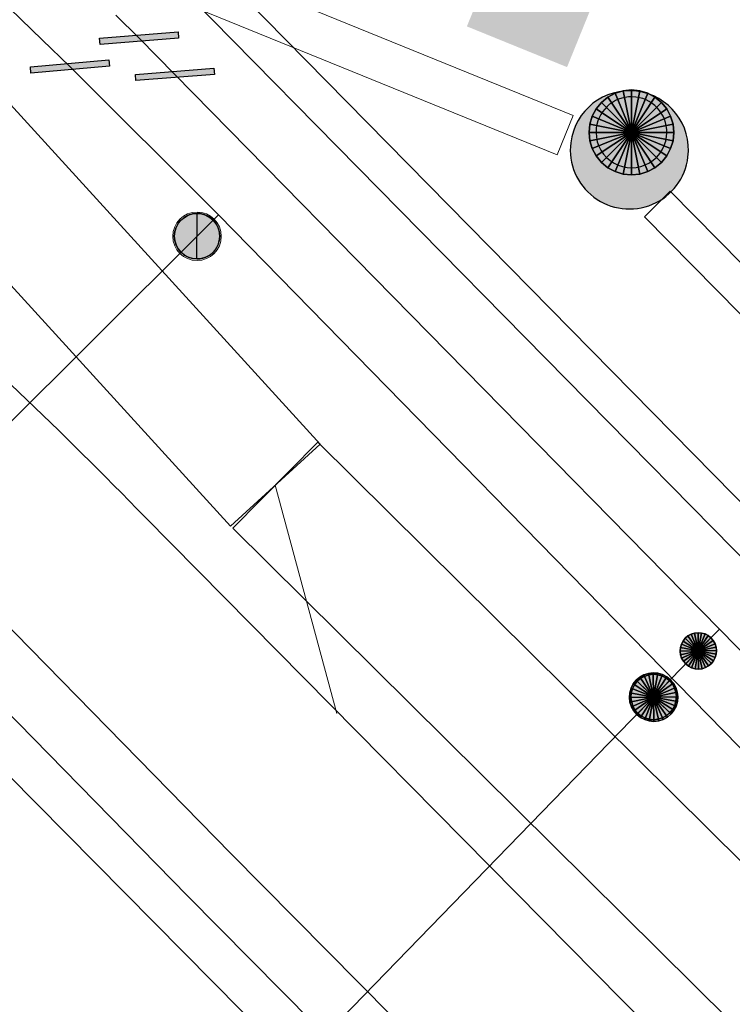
# Model space of a CAD drawing. Header units: metres. Extents: x 2695560 to 2696939, y 1260491 to 1262050.
# Tile 388 of 656: x 2695861.88 to 2695867.76, y 1261109.3 to 1261117.42. Entities that reach past the tile are written whole.
import ezdxf

# ---------------------------------------------------------------- set-up
doc = ezdxf.new("R2010")
doc.units = ezdxf.units.M
doc.linetypes.add('AUSGEZOGEN', pattern=[0])
for name, color, linetype in [('XR$1$AV_Linien (BB)', 7, 'AUSGEZOGEN'), ('XR$1$AW_LK_Schachtdeckel', 24, 'AUSGEZOGEN'), ('XR$1$GA_LK_Absperrarmatur', 32, 'AUSGEZOGEN'), ('XR$1$GA_LK_Rohrleitungsteil', 32, 'AUSGEZOGEN'), ('XR$1$Liegenschaftsgrenzen', 7, 'AUSGEZOGEN'), ('XR$1$PFAW', 255, 'AUSGEZOGEN'), ('XR$1$PFGA', 255, 'AUSGEZOGEN'), ('XR$1$PFWA', 255, 'AUSGEZOGEN'), ('XR$1$WA_LK_Absperrarmatur', 171, 'AUSGEZOGEN'), ('XR$1$WA_LK_Rohrleitungsteil', 171, 'AUSGEZOGEN')]:
    doc.layers.add(name, color=color, linetype=linetype)
for name, color, linetype, lineweight in [('XR$2$ABW-LinieFlaeche-R-genau', 4, 'AUSGEZOGEN', 18), ('XR$2$ABW-Punkt', 6, 'AUSGEZOGEN', 18), ('XR$2$ELE-LinieFlaeche-genau', 1, 'AUSGEZOGEN', 18), ('XR$2$GAS-Linie-genau', 12, 'AUSGEZOGEN', 18), ('XR$2$GAS-LinieFlaeche-genau', 12, 'AUSGEZOGEN', 18), ('XR$2$GAS-Punkt', 12, 'AUSGEZOGEN', 18), ('XR$2$KOM-Linie-U-genau', 91, 'AUSGEZOGEN', 18), ('XR$2$KOM-LinieFlaeche-U-genau', 91, 'AUSGEZOGEN', 18), ('XR$2$WAS-Linie-genau', 5, 'AUSGEZOGEN', 18), ('XR$2$WAS-Punkt', 5, 'AUSGEZOGEN', 18)]:
    doc.layers.add(name, color=color, linetype=linetype, lineweight=lineweight)

# ---------------------------------------------------------------- blocks, each defined once
blk = doc.blocks.new('COMPLEXOBJECT_640')
at = {"layer": 'XR$1$AV_Linien (BB)', "color": 7, "linetype": 'AUSGEZOGEN', "transparency": 33554687}
blk.add_line((5861.945, 11113.508), (5974.447, 10999.729), dxfattribs=at)
blk.add_arc((5830.2176, 11082.51), 44.3565, 44.33375, 48.10754, dxfattribs=at)
blk = doc.blocks.new('COMPLEXOBJECT_1357')
at = {"layer": 'XR$1$Liegenschaftsgrenzen', "color": 7, "linetype": 'AUSGEZOGEN', "transparency": 33554687}
blk.add_lwpolyline([(5866.13, 11106.01), (5857.43, 11114.8), (5856.66, 11115.58), (5854.797, 11117.151)], dxfattribs=at)
blk = doc.blocks.new('BAW2085')
at = {"layer": 'XR$1$PFAW', "transparency": 33554687}
h = blk.add_hatch(color=7, dxfattribs=at)
h.paths.add_polyline_path([(0.1501, 0.5007), (0.0995, 0.4982), (0.0494, 0.4905), (0.0004, 0.4778), (-0.0471, 0.4602), (-0.0926, 0.4379), (-0.1356, 0.4111), (-0.1756, 0.3801), (-0.2123, 0.3452), (-0.2453, 0.3068), (-0.2743, 0.2652), (-0.2989, 0.2209), (-0.3188, 0.1744), (-0.334, 0.1261), (-0.3442, 0.0765), (-0.3493, 0.0261), (-0.3493, -0.0246), (-0.3442, -0.075), (-0.334, -0.1246), (-0.3188, -0.1729), (-0.2989, -0.2195), (-0.2743, -0.2637), (-0.2453, -0.3053), (-0.2123, -0.3437), (-0.1756, -0.3786), (-0.1356, -0.4096), (-0.0926, -0.4364), (-0.0471, -0.4587), (0.0004, -0.4763), (0.0494, -0.489), (0.0995, -0.4967), (0.1501, -0.4993), (0.2006, -0.4967), (0.2507, -0.489), (0.2997, -0.4763), (0.3472, -0.4587), (0.3927, -0.4364), (0.4357, -0.4096), (0.4757, -0.3786), (0.5124, -0.3437), (0.5454, -0.3053), (0.5744, -0.2637), (0.599, -0.2195), (0.6189, -0.1729), (0.6341, -0.1246), (0.6443, -0.075), (0.6494, -0.0246), (0.6494, 0.0261), (0.6443, 0.0765), (0.6341, 0.1261), (0.6189, 0.1744), (0.599, 0.2209), (0.5744, 0.2652), (0.5454, 0.3068), (0.5124, 0.3452), (0.4757, 0.3801), (0.4357, 0.4111), (0.3927, 0.4379), (0.3472, 0.4602), (0.2997, 0.4778), (0.2507, 0.4905), (0.2006, 0.4982)])
h.paths.add_polyline_path([(0.0304, -0.2985), (0, -0.3), (-0.0304, -0.2985), (-0.0604, -0.2939), (-0.0898, -0.2862), (-0.1183, -0.2757), (-0.1456, -0.2623), (-0.1714, -0.2462), (-0.1954, -0.2276), (-0.2174, -0.2067), (-0.2372, -0.1836), (-0.2546, -0.1587), (-0.2693, -0.1321), (-0.2813, -0.1042), (-0.2904, -0.0752), (-0.2965, -0.0454), (-0.2996, -0.0152), (-0.2996, 0.0152), (-0.2965, 0.0454), (-0.2904, 0.0752), (-0.2813, 0.1042), (-0.2693, 0.1321), (-0.2546, 0.1587), (-0.2372, 0.1836), (-0.2174, 0.2067), (-0.1954, 0.2276), (-0.1714, 0.2462), (-0.1456, 0.2623), (-0.1183, 0.2757), (-0.0898, 0.2862), (-0.0604, 0.2939), (-0.0304, 0.2985), (0, 0.3), (0.0304, 0.2985), (0.0604, 0.2939), (0.0898, 0.2862), (0.1183, 0.2757), (0.1456, 0.2623), (0.1714, 0.2462), (0.1954, 0.2276), (0.2174, 0.2067), (0.2372, 0.1836), (0.2546, 0.1587), (0.2693, 0.1321), (0.2813, 0.1042), (0.2904, 0.0752), (0.2965, 0.0454), (0.2996, 0.0152), (0.2996, -0.0152), (0.2965, -0.0454), (0.2904, -0.0752), (0.2813, -0.1042), (0.2693, -0.1321), (0.2546, -0.1587), (0.2372, -0.1836), (0.2174, -0.2067), (0.1954, -0.2276), (0.1714, -0.2462), (0.1456, -0.2623), (0.1183, -0.2757), (0.0898, -0.2862), (0.0604, -0.2939)], flags=16)
blk.add_hatch(color=7, dxfattribs=at).paths.add_polyline_path([(0, 0.3), (-0.0304, 0.2985), (-0.0604, 0.2939), (-0.0898, 0.2862), (-0.1183, 0.2757), (-0.1456, 0.2623), (-0.1714, 0.2462), (-0.1954, 0.2276), (-0.2174, 0.2067), (-0.2372, 0.1836), (-0.2546, 0.1587), (-0.2693, 0.1321), (-0.2813, 0.1042), (-0.2904, 0.0752), (-0.2965, 0.0454), (-0.2996, 0.0152), (-0.2996, -0.0152), (-0.2965, -0.0454), (-0.2904, -0.0752), (-0.2813, -0.1042), (-0.2693, -0.1321), (-0.2546, -0.1587), (-0.2372, -0.1836), (-0.2174, -0.2067), (-0.1954, -0.2276), (-0.1714, -0.2462), (-0.1456, -0.2623), (-0.1183, -0.2757), (-0.0898, -0.2862), (-0.0604, -0.2939), (-0.0304, -0.2985), (0, -0.3), (0.0304, -0.2985), (0.0604, -0.2939), (0.0898, -0.2862), (0.1183, -0.2757), (0.1456, -0.2623), (0.1714, -0.2462), (0.1954, -0.2276), (0.2174, -0.2067), (0.2372, -0.1836), (0.2546, -0.1587), (0.2693, -0.1321), (0.2813, -0.1042), (0.2904, -0.0752), (0.2965, -0.0454), (0.2996, -0.0152), (0.2996, 0.0152), (0.2965, 0.0454), (0.2904, 0.0752), (0.2813, 0.1042), (0.2693, 0.1321), (0.2546, 0.1587), (0.2372, 0.1836), (0.2174, 0.2067), (0.1954, 0.2276), (0.1714, 0.2462), (0.1456, 0.2623), (0.1183, 0.2757), (0.0898, 0.2862), (0.0604, 0.2939), (0.0304, 0.2985)])
at = {"transparency": 33554687}
for centre, radius, start, end in [((0.1501, 0.0007), 0.5, 90, 270), ((0.1501, 0.0007), 0.5, 270, 90), ((0, 0), 0.3, 90, 270), ((0, 0), 0.3, 270, 90)]:
    blk.add_arc(centre, radius, start, end, dxfattribs=at)
blk = doc.blocks.new('BWA2013')
at = {"true_color": 0x000000, "transparency": 33554687}
blk.add_hatch(color=18, dxfattribs=at).paths.add_polyline_path([(-0.291, -0.409), (0.352, 0.357), (0.291, 0.409), (-0.352, -0.357)])
at = {"transparency": 33554687}
blk.add_lwpolyline([(-0.291, -0.409), (-0.352, -0.357), (0.291, 0.409), (0.352, 0.357), (-0.291, -0.409)], close=True, dxfattribs=at)
blk = doc.blocks.new('BWA2012')
at = {"layer": 'XR$1$PFWA', "transparency": 33554687}
blk.add_hatch(color=7, dxfattribs=at).paths.add_polyline_path([(0.5, 0), (0.49, 0.101), (0.459, 0.197), (0.41, 0.286), (0.344, 0.362), (0.264, 0.424), (0.174, 0.469), (0.076, 0.494), (-0.025, 0.499), (-0.125, 0.484), (-0.22, 0.449), (-0.306, 0.395), (-0.379, 0.326), (-0.437, 0.243), (-0.477, 0.15), (-0.497, 0.051), (-0.497, -0.051), (-0.477, -0.15), (-0.437, -0.243), (-0.379, -0.326), (-0.306, -0.395), (-0.22, -0.449), (-0.125, -0.484), (-0.025, -0.499), (0.076, -0.494), (0.174, -0.469), (0.264, -0.424), (0.344, -0.362), (0.41, -0.286), (0.459, -0.197), (0.49, -0.101)])
at = {"transparency": 33554687}
blk.add_line((0.354, 0.354), (-0.354, -0.354), dxfattribs=at)
for start, end in [(45, 225), (225, 45)]:
    blk.add_arc((0, 0), 0.5, start, end, dxfattribs=at)
at = {"layer": 'XR$1$PFWA', "transparency": 33554687}
blk.add_circle((0, 0), 0.5, dxfattribs=at)
blk = doc.blocks.new('BGA2013')
at = {"transparency": 33554687}
blk.add_hatch(color=36, dxfattribs=at).paths.add_polyline_path([(-0.291, -0.409), (0.352, 0.357), (0.291, 0.409), (-0.352, -0.357)])
at = {"color": 32, "transparency": 33554687}
blk.add_lwpolyline([(-0.291, -0.409), (-0.352, -0.357), (0.291, 0.409), (0.352, 0.357), (-0.291, -0.409)], close=True, dxfattribs=at)
blk = doc.blocks.new('BGA965')
at = {"layer": 'XR$1$PFGA', "transparency": 33554687}
blk.add_hatch(color=7, dxfattribs=at).paths.add_polyline_path([(0.5, 0), (0.49, 0.101), (0.459, 0.197), (0.41, 0.286), (0.344, 0.362), (0.264, 0.424), (0.174, 0.469), (0.076, 0.494), (-0.025, 0.499), (-0.125, 0.484), (-0.22, 0.449), (-0.306, 0.395), (-0.379, 0.326), (-0.437, 0.243), (-0.477, 0.15), (-0.497, 0.051), (-0.497, -0.051), (-0.477, -0.15), (-0.437, -0.243), (-0.379, -0.326), (-0.306, -0.395), (-0.22, -0.449), (-0.125, -0.484), (-0.025, -0.499), (0.076, -0.494), (0.174, -0.469), (0.264, -0.424), (0.344, -0.362), (0.41, -0.286), (0.459, -0.197), (0.49, -0.101)])
at = {"color": 32, "transparency": 33554687}
blk.add_line((0, 0.5), (0, -0.5), dxfattribs=at)
for start, end in [(90, 270), (270, 90)]:
    blk.add_arc((0, 0), 0.5, start, end, dxfattribs=at)
at = {"layer": 'XR$1$PFGA', "transparency": 33554687}
blk.add_circle((0, 0), 0.5, dxfattribs=at)
blk = doc.blocks.new('GAS-ABSPERRORGAN')
at = {"layer": 'XR$2$GAS-Punkt', "linetype": 'AUSGEZOGEN', "lineweight": 25, "transparency": 33554687}
blk.add_line((0, 200, 2500), (0, -200, 2500), dxfattribs=at)
for points in [[(-111.1, 166.3, 2500), (0, 0, 2500), (-141.4, 141.4, 2500)], [(-111.1, 166.3), (0, 0), (-141.4, 141.4)], [(-111.1, 166.3, 2500), (-111.1, 166.3), (-141.4, 141.4), (-141.4, 141.4, 2500)], [(-76.5, 184.8, 2500), (0, 0, 2500), (-111.1, 166.3, 2500)], [(-76.5, 184.8), (0, 0), (-111.1, 166.3)], [(-76.5, 184.8, 2500), (-76.5, 184.8), (-111.1, 166.3), (-111.1, 166.3, 2500)], [(-39, 196.2, 2500), (0, 0, 2500), (-76.5, 184.8, 2500)], [(-39, 196.2), (0, 0), (-76.5, 184.8)], [(-39, 196.2, 2500), (-39, 196.2), (-76.5, 184.8), (-76.5, 184.8, 2500)], [(0, 200, 2500), (0, 0, 2500), (-39, 196.2, 2500)], [(0, 200), (0, 0), (-39, 196.2)], [(0, 200, 2500), (0, 200), (-39, 196.2), (-39, 196.2, 2500)], [(39, 196.2, 2500), (0, 0, 2500), (0, 200, 2500)], [(39, 196.2), (0, 0), (0, 200)], [(39, 196.2, 2500), (39, 196.2), (0, 200), (0, 200, 2500)], [(76.5, 184.8, 2500), (0, 0, 2500), (39, 196.2, 2500)], [(76.5, 184.8), (0, 0), (39, 196.2)], [(111.1, 166.3, 2500), (0, 0, 2500), (76.5, 184.8, 2500)], [(111.1, 166.3), (0, 0), (76.5, 184.8)], [(141.4, 141.4, 2500), (0, 0, 2500), (111.1, 166.3, 2500)], [(141.4, 141.4), (0, 0), (111.1, 166.3)], [(76.5, 184.8, 2500), (76.5, 184.8), (39, 196.2), (39, 196.2, 2500)], [(111.1, 166.3, 2500), (111.1, 166.3), (76.5, 184.8), (76.5, 184.8, 2500)], [(141.4, 141.4, 2500), (141.4, 141.4), (111.1, 166.3), (111.1, 166.3, 2500)], [(-166.3, 111.1, 2500), (0, 0, 2500), (-184.8, 76.5, 2500)], [(-166.3, 111.1), (0, 0), (-184.8, 76.5)], [(-166.3, 111.1, 2500), (-166.3, 111.1), (-184.8, 76.5), (-184.8, 76.5, 2500)], [(-141.4, 141.4, 2500), (0, 0, 2500), (-166.3, 111.1, 2500)], [(-141.4, 141.4), (0, 0), (-166.3, 111.1)], [(-141.4, 141.4, 2500), (-141.4, 141.4), (-166.3, 111.1), (-166.3, 111.1, 2500)], [(166.3, 111.1, 2500), (0, 0, 2500), (141.4, 141.4, 2500)], [(166.3, 111.1), (0, 0), (141.4, 141.4)], [(184.8, 76.5, 2500), (0, 0, 2500), (166.3, 111.1, 2500)], [(184.8, 76.5), (0, 0), (166.3, 111.1)], [(166.3, 111.1, 2500), (166.3, 111.1), (141.4, 141.4), (141.4, 141.4, 2500)], [(184.8, 76.5, 2500), (184.8, 76.5), (166.3, 111.1), (166.3, 111.1, 2500)], [(-196.2, 39, 2500), (0, 0, 2500), (-200, 0, 2500)], [(-196.2, 39), (0, 0), (-200, 0)], [(-196.2, 39, 2500), (-196.2, 39), (-200, 0), (-200, 0, 2500)], [(-200, 0, 2500), (0, 0, 2500), (-196.2, -39, 2500)], [(-200, 0), (0, 0), (-196.2, -39)], [(-184.8, 76.5, 2500), (0, 0, 2500), (-196.2, 39, 2500)], [(-184.8, 76.5), (0, 0), (-196.2, 39)], [(-184.8, 76.5, 2500), (-184.8, 76.5), (-196.2, 39), (-196.2, 39, 2500)], [(-196.2, -39, 2500), (0, 0, 2500), (-184.8, -76.5, 2500)], [(-196.2, -39), (0, 0), (-184.8, -76.5)], [(-184.8, -76.5, 2500), (0, 0, 2500), (-166.3, -111.1, 2500)], [(-184.8, -76.5), (0, 0), (-166.3, -111.1)], [(-166.3, -111.1, 2500), (0, 0, 2500), (-141.4, -141.4, 2500)], [(-166.3, -111.1), (0, 0), (-141.4, -141.4)], [(-141.4, -141.4, 2500), (0, 0, 2500), (-111.1, -166.3, 2500)], [(-141.4, -141.4), (0, 0), (-111.1, -166.3)], [(-111.1, -166.3, 2500), (0, 0, 2500), (-76.5, -184.8, 2500)], [(-111.1, -166.3), (0, 0), (-76.5, -184.8)], [(-76.5, -184.8, 2500), (0, 0, 2500), (-39, -196.2, 2500)], [(-76.5, -184.8), (0, 0), (-39, -196.2)], [(-39, -196.2, 2500), (0, 0, 2500), (0, -200, 2500)], [(-39, -196.2), (0, 0), (0, -200)], [(196.2, 39, 2500), (0, 0, 2500), (184.8, 76.5, 2500)], [(196.2, 39), (0, 0), (184.8, 76.5)], [(200, 0, 2500), (0, 0, 2500), (196.2, 39, 2500)], [(200, 0), (0, 0), (196.2, 39)], [(0, -200, 2500), (0, 0, 2500), (39, -196.2, 2500)], [(39, -196.2, 2500), (0, 0, 2500), (76.5, -184.8, 2500)], [(76.5, -184.8, 2500), (0, 0, 2500), (111.1, -166.3, 2500)], [(111.1, -166.3, 2500), (0, 0, 2500), (141.4, -141.4, 2500)], [(141.4, -141.4, 2500), (0, 0, 2500), (166.3, -111.1, 2500)], [(166.3, -111.1, 2500), (0, 0, 2500), (184.8, -76.5, 2500)], [(184.8, -76.5, 2500), (0, 0, 2500), (196.2, -39, 2500)], [(196.2, -39, 2500), (0, 0, 2500), (200, 0, 2500)], [(0, -200), (0, 0), (39, -196.2)], [(39, -196.2), (0, 0), (76.5, -184.8)], [(76.5, -184.8), (0, 0), (111.1, -166.3)], [(111.1, -166.3), (0, 0), (141.4, -141.4)], [(141.4, -141.4), (0, 0), (166.3, -111.1)], [(166.3, -111.1), (0, 0), (184.8, -76.5)], [(184.8, -76.5), (0, 0), (196.2, -39)], [(196.2, -39), (0, 0), (200, 0)], [(196.2, 39, 2500), (196.2, 39), (184.8, 76.5), (184.8, 76.5, 2500)], [(200, 0, 2500), (200, 0), (196.2, 39), (196.2, 39, 2500)], [(-200, 0, 2500), (-200, 0), (-196.2, -39), (-196.2, -39, 2500)], [(-196.2, -39, 2500), (-196.2, -39), (-184.8, -76.5), (-184.8, -76.5, 2500)], [(-184.8, -76.5, 2500), (-184.8, -76.5), (-166.3, -111.1), (-166.3, -111.1, 2500)], [(166.3, -111.1, 2500), (166.3, -111.1), (184.8, -76.5), (184.8, -76.5, 2500)], [(184.8, -76.5, 2500), (184.8, -76.5), (196.2, -39), (196.2, -39, 2500)], [(196.2, -39, 2500), (196.2, -39), (200, 0), (200, 0, 2500)], [(-166.3, -111.1, 2500), (-166.3, -111.1), (-141.4, -141.4), (-141.4, -141.4, 2500)], [(-141.4, -141.4, 2500), (-141.4, -141.4), (-111.1, -166.3), (-111.1, -166.3, 2500)], [(111.1, -166.3, 2500), (111.1, -166.3), (141.4, -141.4), (141.4, -141.4, 2500)], [(141.4, -141.4, 2500), (141.4, -141.4), (166.3, -111.1), (166.3, -111.1, 2500)], [(-111.1, -166.3, 2500), (-111.1, -166.3), (-76.5, -184.8), (-76.5, -184.8, 2500)], [(-76.5, -184.8, 2500), (-76.5, -184.8), (-39, -196.2), (-39, -196.2, 2500)], [(-39, -196.2, 2500), (-39, -196.2), (0, -200), (0, -200, 2500)], [(0, -200, 2500), (0, -200), (39, -196.2), (39, -196.2, 2500)], [(39, -196.2, 2500), (39, -196.2), (76.5, -184.8), (76.5, -184.8, 2500)], [(76.5, -184.8, 2500), (76.5, -184.8), (111.1, -166.3), (111.1, -166.3, 2500)]]:
    blk.add_3dface(points, dxfattribs=at)
blk = doc.blocks.new('GAS-BOGEN_VERTIKAL')
at = {"layer": 'XR$2$GAS-Punkt', "linetype": 'AUSGEZOGEN', "true_color": 0xc50000, "transparency": 33554687}
blk.add_hatch(color=12, dxfattribs=at).paths.add_polyline_path([(0, -150), (15.2, -149.2), (30.2, -146.9), (44.9, -143.1), (59.2, -137.8), (72.8, -131.2), (85.7, -123.1), (97.7, -113.8), (108.7, -103.3), (118.6, -91.8), (127.3, -79.3), (134.7, -66.1), (140.7, -52.1), (145.2, -37.6), (148.3, -22.7), (149.8, -7.6), (149.8, 7.6), (148.3, 22.7), (145.2, 37.6), (140.7, 52.1), (134.7, 66.1), (127.3, 79.3), (118.6, 91.8), (108.7, 103.3), (97.7, 113.8), (85.7, 123.1), (72.8, 131.2), (59.2, 137.8), (44.9, 143.1), (30.2, 146.9), (15.2, 149.2), (0, 150), (-15.2, 149.2), (-30.2, 146.9), (-44.9, 143.1), (-59.2, 137.8), (-72.8, 131.2), (-85.7, 123.1), (-97.7, 113.8), (-108.7, 103.3), (-118.6, 91.8), (-127.3, 79.3), (-134.7, 66.1), (-140.7, 52.1), (-145.2, 37.6), (-148.3, 22.7), (-149.8, 7.6), (-149.8, -7.6), (-148.3, -22.7), (-145.2, -37.6), (-140.7, -52.1), (-134.7, -66.1), (-127.3, -79.3), (-118.6, -91.8), (-108.7, -103.3), (-97.7, -113.8), (-85.7, -123.1), (-72.8, -131.2), (-59.2, -137.8), (-44.9, -143.1), (-30.2, -146.9), (-15.2, -149.2)])
at = {"layer": 'XR$2$GAS-Punkt', "linetype": 'AUSGEZOGEN', "lineweight": 25, "transparency": 33554687}
for points in [[(-124.7, 83.3, 2500), (0, 0, 2500), (-138.6, 57.4, 2500)], [(-124.7, 83.3), (0, 0), (-138.6, 57.4)], [(-124.7, 83.3, 2500), (-124.7, 83.3), (-138.6, 57.4), (-138.6, 57.4, 2500)], [(-106.1, 106.1, 2500), (0, 0, 2500), (-124.7, 83.3, 2500)], [(-106.1, 106.1), (0, 0), (-124.7, 83.3)], [(-106.1, 106.1, 2500), (-106.1, 106.1), (-124.7, 83.3), (-124.7, 83.3, 2500)], [(-83.3, 124.7, 2500), (0, 0, 2500), (-106.1, 106.1, 2500)], [(-83.3, 124.7), (0, 0), (-106.1, 106.1)], [(-83.3, 124.7, 2500), (-83.3, 124.7), (-106.1, 106.1), (-106.1, 106.1, 2500)], [(-57.4, 138.6, 2500), (0, 0, 2500), (-83.3, 124.7, 2500)], [(-57.4, 138.6), (0, 0), (-83.3, 124.7)], [(-57.4, 138.6, 2500), (-57.4, 138.6), (-83.3, 124.7), (-83.3, 124.7, 2500)], [(-29.3, 147.1, 2500), (0, 0, 2500), (-57.4, 138.6, 2500)], [(-29.3, 147.1), (0, 0), (-57.4, 138.6)], [(-29.3, 147.1, 2500), (-29.3, 147.1), (-57.4, 138.6), (-57.4, 138.6, 2500)], [(0, 150, 2500), (0, 0, 2500), (-29.3, 147.1, 2500)], [(0, 150), (0, 0), (-29.3, 147.1)], [(0, 150, 2500), (0, 150), (-29.3, 147.1), (-29.3, 147.1, 2500)], [(29.3, 147.1, 2500), (0, 0, 2500), (0, 150, 2500)], [(29.3, 147.1), (0, 0), (0, 150)], [(29.3, 147.1, 2500), (29.3, 147.1), (0, 150), (0, 150, 2500)], [(57.4, 138.6, 2500), (0, 0, 2500), (29.3, 147.1, 2500)], [(57.4, 138.6), (0, 0), (29.3, 147.1)], [(83.3, 124.7, 2500), (0, 0, 2500), (57.4, 138.6, 2500)], [(83.3, 124.7), (0, 0), (57.4, 138.6)], [(106.1, 106.1, 2500), (0, 0, 2500), (83.3, 124.7, 2500)], [(106.1, 106.1), (0, 0), (83.3, 124.7)], [(124.7, 83.3, 2500), (0, 0, 2500), (106.1, 106.1, 2500)], [(124.7, 83.3), (0, 0), (106.1, 106.1)], [(138.6, 57.4, 2500), (0, 0, 2500), (124.7, 83.3, 2500)], [(138.6, 57.4), (0, 0), (124.7, 83.3)], [(57.4, 138.6, 2500), (57.4, 138.6), (29.3, 147.1), (29.3, 147.1, 2500)], [(83.3, 124.7, 2500), (83.3, 124.7), (57.4, 138.6), (57.4, 138.6, 2500)], [(106.1, 106.1, 2500), (106.1, 106.1), (83.3, 124.7), (83.3, 124.7, 2500)], [(124.7, 83.3, 2500), (124.7, 83.3), (106.1, 106.1), (106.1, 106.1, 2500)], [(138.6, 57.4, 2500), (138.6, 57.4), (124.7, 83.3), (124.7, 83.3, 2500)], [(-147.1, 29.3, 2500), (0, 0, 2500), (-150, 0, 2500)], [(-147.1, 29.3), (0, 0), (-150, 0)], [(-147.1, 29.3, 2500), (-147.1, 29.3), (-150, 0), (-150, 0, 2500)], [(-150, 0, 2500), (0, 0, 2500), (-147.1, -29.3, 2500)], [(-150, 0), (0, 0), (-147.1, -29.3)], [(-138.6, 57.4, 2500), (0, 0, 2500), (-147.1, 29.3, 2500)], [(-138.6, 57.4), (0, 0), (-147.1, 29.3)], [(-138.6, 57.4, 2500), (-138.6, 57.4), (-147.1, 29.3), (-147.1, 29.3, 2500)], [(-147.1, -29.3, 2500), (0, 0, 2500), (-138.6, -57.4, 2500)], [(-147.1, -29.3), (0, 0), (-138.6, -57.4)], [(-138.6, -57.4, 2500), (0, 0, 2500), (-124.7, -83.3, 2500)], [(-138.6, -57.4), (0, 0), (-124.7, -83.3)], [(-124.7, -83.3, 2500), (0, 0, 2500), (-106.1, -106.1, 2500)], [(-124.7, -83.3), (0, 0), (-106.1, -106.1)], [(-106.1, -106.1, 2500), (0, 0, 2500), (-83.3, -124.7, 2500)], [(-106.1, -106.1), (0, 0), (-83.3, -124.7)], [(-83.3, -124.7, 2500), (0, 0, 2500), (-57.4, -138.6, 2500)], [(-83.3, -124.7), (0, 0), (-57.4, -138.6)], [(-57.4, -138.6, 2500), (0, 0, 2500), (-29.3, -147.1, 2500)], [(-57.4, -138.6), (0, 0), (-29.3, -147.1)], [(-29.3, -147.1, 2500), (0, 0, 2500), (0, -150, 2500)], [(-29.3, -147.1), (0, 0), (0, -150)], [(147.1, 29.3, 2500), (0, 0, 2500), (138.6, 57.4, 2500)], [(147.1, 29.3), (0, 0), (138.6, 57.4)], [(150, 0, 2500), (0, 0, 2500), (147.1, 29.3, 2500)], [(150, 0), (0, 0), (147.1, 29.3)], [(0, -150, 2500), (0, 0, 2500), (29.3, -147.1, 2500)], [(29.3, -147.1, 2500), (0, 0, 2500), (57.4, -138.6, 2500)], [(57.4, -138.6, 2500), (0, 0, 2500), (83.3, -124.7, 2500)], [(83.3, -124.7, 2500), (0, 0, 2500), (106.1, -106.1, 2500)], [(106.1, -106.1, 2500), (0, 0, 2500), (124.7, -83.3, 2500)], [(124.7, -83.3, 2500), (0, 0, 2500), (138.6, -57.4, 2500)], [(138.6, -57.4, 2500), (0, 0, 2500), (147.1, -29.3, 2500)], [(147.1, -29.3, 2500), (0, 0, 2500), (150, 0, 2500)], [(0, -150), (0, 0), (29.3, -147.1)], [(29.3, -147.1), (0, 0), (57.4, -138.6)], [(57.4, -138.6), (0, 0), (83.3, -124.7)], [(83.3, -124.7), (0, 0), (106.1, -106.1)], [(106.1, -106.1), (0, 0), (124.7, -83.3)], [(124.7, -83.3), (0, 0), (138.6, -57.4)], [(138.6, -57.4), (0, 0), (147.1, -29.3)], [(147.1, -29.3), (0, 0), (150, 0)], [(147.1, 29.3, 2500), (147.1, 29.3), (138.6, 57.4), (138.6, 57.4, 2500)], [(150, 0, 2500), (150, 0), (147.1, 29.3), (147.1, 29.3, 2500)], [(-150, 0, 2500), (-150, 0), (-147.1, -29.3), (-147.1, -29.3, 2500)], [(-147.1, -29.3, 2500), (-147.1, -29.3), (-138.6, -57.4), (-138.6, -57.4, 2500)], [(-138.6, -57.4, 2500), (-138.6, -57.4), (-124.7, -83.3), (-124.7, -83.3, 2500)], [(124.7, -83.3, 2500), (124.7, -83.3), (138.6, -57.4), (138.6, -57.4, 2500)], [(138.6, -57.4, 2500), (138.6, -57.4), (147.1, -29.3), (147.1, -29.3, 2500)], [(147.1, -29.3, 2500), (147.1, -29.3), (150, 0), (150, 0, 2500)], [(-124.7, -83.3, 2500), (-124.7, -83.3), (-106.1, -106.1), (-106.1, -106.1, 2500)], [(-106.1, -106.1, 2500), (-106.1, -106.1), (-83.3, -124.7), (-83.3, -124.7, 2500)], [(-83.3, -124.7, 2500), (-83.3, -124.7), (-57.4, -138.6), (-57.4, -138.6, 2500)], [(-57.4, -138.6, 2500), (-57.4, -138.6), (-29.3, -147.1), (-29.3, -147.1, 2500)], [(-29.3, -147.1, 2500), (-29.3, -147.1), (0, -150), (0, -150, 2500)], [(0, -150, 2500), (0, -150), (29.3, -147.1), (29.3, -147.1, 2500)], [(29.3, -147.1, 2500), (29.3, -147.1), (57.4, -138.6), (57.4, -138.6, 2500)], [(57.4, -138.6, 2500), (57.4, -138.6), (83.3, -124.7), (83.3, -124.7, 2500)], [(83.3, -124.7, 2500), (83.3, -124.7), (106.1, -106.1), (106.1, -106.1, 2500)], [(106.1, -106.1, 2500), (106.1, -106.1), (124.7, -83.3), (124.7, -83.3, 2500)]]:
    blk.add_3dface(points, dxfattribs=at)
blk = doc.blocks.new('WAS-ABSPERRORGAN')
at = {"layer": 'XR$2$WAS-Punkt', "linetype": 'AUSGEZOGEN', "transparency": 33554687}
for p, q in [((0, 200, 2500), (0, -200, 2500)), ((0, 0), (0, 0))]:
    blk.add_line(p, q, dxfattribs=at)
blk.add_circle((0, 0, 502500), 200, dxfattribs=at)
blk = doc.blocks.new('ABW-KONTROLLSCHACHT')
at = {"layer": 'XR$2$ABW-Punkt', "linetype": 'AUSGEZOGEN', "lineweight": 25, "transparency": 33554687}
for points in [[(-68.3, 343.3, 2500), (0, 0, 2500), (-133.9, 323.4, 2500)], [(-68.3, 343.3), (0, 0), (-133.9, 323.4)], [(-68.3, 343.3, 2500), (-68.3, 343.3), (-133.9, 323.4), (-133.9, 323.4, 2500)], [(0, 350, 2500), (0, 0, 2500), (-68.3, 343.3, 2500)], [(0, 350), (0, 0), (-68.3, 343.3)], [(0, 350, 2500), (0, 350), (-68.3, 343.3), (-68.3, 343.3, 2500)], [(68.3, 343.3, 2500), (0, 0, 2500), (0, 350, 2500)], [(68.3, 343.3), (0, 0), (0, 350)], [(68.3, 343.3, 2500), (68.3, 343.3), (0, 350), (0, 350, 2500)], [(133.9, 323.4, 2500), (0, 0, 2500), (68.3, 343.3, 2500)], [(133.9, 323.4), (0, 0), (68.3, 343.3)], [(133.9, 323.4, 2500), (133.9, 323.4), (68.3, 343.3), (68.3, 343.3, 2500)], [(-247.5, 247.5, 2500), (0, 0, 2500), (-291, 194.4, 2500)], [(-247.5, 247.5), (0, 0), (-291, 194.4)], [(-247.5, 247.5, 2500), (-247.5, 247.5), (-291, 194.4), (-291, 194.4, 2500)], [(-194.4, 291, 2500), (0, 0, 2500), (-247.5, 247.5, 2500)], [(-194.4, 291), (0, 0), (-247.5, 247.5)], [(-194.4, 291, 2500), (-194.4, 291), (-247.5, 247.5), (-247.5, 247.5, 2500)], [(-133.9, 323.4, 2500), (0, 0, 2500), (-194.4, 291, 2500)], [(-133.9, 323.4), (0, 0), (-194.4, 291)], [(-133.9, 323.4, 2500), (-133.9, 323.4), (-194.4, 291), (-194.4, 291, 2500)], [(194.4, 291, 2500), (0, 0, 2500), (133.9, 323.4, 2500)], [(194.4, 291), (0, 0), (133.9, 323.4)], [(247.5, 247.5, 2500), (0, 0, 2500), (194.4, 291, 2500)], [(247.5, 247.5), (0, 0), (194.4, 291)], [(291, 194.4, 2500), (0, 0, 2500), (247.5, 247.5, 2500)], [(291, 194.4), (0, 0), (247.5, 247.5)], [(194.4, 291, 2500), (194.4, 291), (133.9, 323.4), (133.9, 323.4, 2500)], [(247.5, 247.5, 2500), (247.5, 247.5), (194.4, 291), (194.4, 291, 2500)], [(291, 194.4, 2500), (291, 194.4), (247.5, 247.5), (247.5, 247.5, 2500)], [(-291, 194.4, 2500), (0, 0, 2500), (-323.4, 133.9, 2500)], [(-291, 194.4), (0, 0), (-323.4, 133.9)], [(-291, 194.4, 2500), (-291, 194.4), (-323.4, 133.9), (-323.4, 133.9, 2500)], [(323.4, 133.9, 2500), (0, 0, 2500), (291, 194.4, 2500)], [(323.4, 133.9), (0, 0), (291, 194.4)], [(323.4, 133.9, 2500), (323.4, 133.9), (291, 194.4), (291, 194.4, 2500)], [(-323.4, 133.9, 2500), (0, 0, 2500), (-343.3, 68.3, 2500)], [(-323.4, 133.9), (0, 0), (-343.3, 68.3)], [(-323.4, 133.9, 2500), (-323.4, 133.9), (-343.3, 68.3), (-343.3, 68.3, 2500)], [(343.3, 68.3, 2500), (0, 0, 2500), (323.4, 133.9, 2500)], [(343.3, 68.3), (0, 0), (323.4, 133.9)], [(343.3, 68.3, 2500), (343.3, 68.3), (323.4, 133.9), (323.4, 133.9, 2500)], [(-343.3, 68.3, 2500), (0, 0, 2500), (-350, 0, 2500)], [(-343.3, 68.3), (0, 0), (-350, 0)], [(-343.3, 68.3, 2500), (-343.3, 68.3), (-350, 0), (-350, 0, 2500)], [(-350, 0, 2500), (0, 0, 2500), (-343.3, -68.3, 2500)], [(-350, 0), (0, 0), (-343.3, -68.3)], [(-343.3, -68.3, 2500), (0, 0, 2500), (-323.4, -133.9, 2500)], [(-343.3, -68.3), (0, 0), (-323.4, -133.9)], [(-323.4, -133.9, 2500), (0, 0, 2500), (-291, -194.4, 2500)], [(-323.4, -133.9), (0, 0), (-291, -194.4)], [(-291, -194.4, 2500), (0, 0, 2500), (-247.5, -247.5, 2500)], [(-291, -194.4), (0, 0), (-247.5, -247.5)], [(-247.5, -247.5, 2500), (0, 0, 2500), (-194.4, -291, 2500)], [(-247.5, -247.5), (0, 0), (-194.4, -291)], [(-194.4, -291, 2500), (0, 0, 2500), (-133.9, -323.4, 2500)], [(-194.4, -291), (0, 0), (-133.9, -323.4)], [(-133.9, -323.4, 2500), (0, 0, 2500), (-68.3, -343.3, 2500)], [(-133.9, -323.4), (0, 0), (-68.3, -343.3)], [(-68.3, -343.3, 2500), (0, 0, 2500), (0, -350, 2500)], [(-68.3, -343.3), (0, 0), (0, -350)], [(350, 0, 2500), (0, 0, 2500), (343.3, 68.3, 2500)], [(350, 0), (0, 0), (343.3, 68.3)], [(0, -350, 2500), (0, 0, 2500), (68.3, -343.3, 2500)], [(68.3, -343.3, 2500), (0, 0, 2500), (133.9, -323.4, 2500)], [(133.9, -323.4, 2500), (0, 0, 2500), (194.4, -291, 2500)], [(194.4, -291, 2500), (0, 0, 2500), (247.5, -247.5, 2500)], [(247.5, -247.5, 2500), (0, 0, 2500), (291, -194.4, 2500)], [(291, -194.4, 2500), (0, 0, 2500), (323.4, -133.9, 2500)], [(323.4, -133.9, 2500), (0, 0, 2500), (343.3, -68.3, 2500)], [(343.3, -68.3, 2500), (0, 0, 2500), (350, 0, 2500)], [(0, -350), (0, 0), (68.3, -343.3)], [(68.3, -343.3), (0, 0), (133.9, -323.4)], [(133.9, -323.4), (0, 0), (194.4, -291)], [(194.4, -291), (0, 0), (247.5, -247.5)], [(247.5, -247.5), (0, 0), (291, -194.4)], [(291, -194.4), (0, 0), (323.4, -133.9)], [(323.4, -133.9), (0, 0), (343.3, -68.3)], [(343.3, -68.3), (0, 0), (350, 0)], [(350, 0, 2500), (350, 0), (343.3, 68.3), (343.3, 68.3, 2500)], [(-350, 0, 2500), (-350, 0), (-343.3, -68.3), (-343.3, -68.3, 2500)], [(-343.3, -68.3, 2500), (-343.3, -68.3), (-323.4, -133.9), (-323.4, -133.9, 2500)], [(323.4, -133.9, 2500), (323.4, -133.9), (343.3, -68.3), (343.3, -68.3, 2500)], [(343.3, -68.3, 2500), (343.3, -68.3), (350, 0), (350, 0, 2500)], [(-323.4, -133.9, 2500), (-323.4, -133.9), (-291, -194.4), (-291, -194.4, 2500)], [(291, -194.4, 2500), (291, -194.4), (323.4, -133.9), (323.4, -133.9, 2500)], [(-291, -194.4, 2500), (-291, -194.4), (-247.5, -247.5), (-247.5, -247.5, 2500)], [(247.5, -247.5, 2500), (247.5, -247.5), (291, -194.4), (291, -194.4, 2500)], [(-247.5, -247.5, 2500), (-247.5, -247.5), (-194.4, -291), (-194.4, -291, 2500)], [(-194.4, -291, 2500), (-194.4, -291), (-133.9, -323.4), (-133.9, -323.4, 2500)], [(-133.9, -323.4, 2500), (-133.9, -323.4), (-68.3, -343.3), (-68.3, -343.3, 2500)], [(68.3, -343.3, 2500), (68.3, -343.3), (133.9, -323.4), (133.9, -323.4, 2500)], [(133.9, -323.4, 2500), (133.9, -323.4), (194.4, -291), (194.4, -291, 2500)], [(194.4, -291, 2500), (194.4, -291), (247.5, -247.5), (247.5, -247.5, 2500)], [(-68.3, -343.3, 2500), (-68.3, -343.3), (0, -350), (0, -350, 2500)], [(0, -350, 2500), (0, -350), (68.3, -343.3), (68.3, -343.3, 2500)]]:
    blk.add_3dface(points, dxfattribs=at)
blk = doc.blocks.new('ABW-DECKEL')
at = {"layer": 'XR$2$ABW-Punkt', "linetype": 'AUSGEZOGEN', "lineweight": 25, "transparency": 33554687}
for points in [[(-68.3, 343.3, 2500), (0, 0, 2500), (-133.9, 323.4, 2500)], [(-68.3, 343.3), (0, 0), (-133.9, 323.4)], [(-68.3, 343.3, 2500), (-68.3, 343.3), (-133.9, 323.4), (-133.9, 323.4, 2500)], [(0, 350, 2500), (0, 0, 2500), (-68.3, 343.3, 2500)], [(0, 350), (0, 0), (-68.3, 343.3)], [(0, 350, 2500), (0, 350), (-68.3, 343.3), (-68.3, 343.3, 2500)], [(68.3, 343.3, 2500), (0, 0, 2500), (0, 350, 2500)], [(68.3, 343.3), (0, 0), (0, 350)], [(68.3, 343.3, 2500), (68.3, 343.3), (0, 350), (0, 350, 2500)], [(133.9, 323.4, 2500), (0, 0, 2500), (68.3, 343.3, 2500)], [(133.9, 323.4), (0, 0), (68.3, 343.3)], [(133.9, 323.4, 2500), (133.9, 323.4), (68.3, 343.3), (68.3, 343.3, 2500)], [(-247.5, 247.5, 2500), (0, 0, 2500), (-291, 194.4, 2500)], [(-247.5, 247.5), (0, 0), (-291, 194.4)], [(-247.5, 247.5, 2500), (-247.5, 247.5), (-291, 194.4), (-291, 194.4, 2500)], [(-194.4, 291, 2500), (0, 0, 2500), (-247.5, 247.5, 2500)], [(-194.4, 291), (0, 0), (-247.5, 247.5)], [(-194.4, 291, 2500), (-194.4, 291), (-247.5, 247.5), (-247.5, 247.5, 2500)], [(-133.9, 323.4, 2500), (0, 0, 2500), (-194.4, 291, 2500)], [(-133.9, 323.4), (0, 0), (-194.4, 291)], [(-133.9, 323.4, 2500), (-133.9, 323.4), (-194.4, 291), (-194.4, 291, 2500)], [(194.4, 291, 2500), (0, 0, 2500), (133.9, 323.4, 2500)], [(194.4, 291), (0, 0), (133.9, 323.4)], [(247.5, 247.5, 2500), (0, 0, 2500), (194.4, 291, 2500)], [(247.5, 247.5), (0, 0), (194.4, 291)], [(291, 194.4, 2500), (0, 0, 2500), (247.5, 247.5, 2500)], [(291, 194.4), (0, 0), (247.5, 247.5)], [(194.4, 291, 2500), (194.4, 291), (133.9, 323.4), (133.9, 323.4, 2500)], [(247.5, 247.5, 2500), (247.5, 247.5), (194.4, 291), (194.4, 291, 2500)], [(291, 194.4, 2500), (291, 194.4), (247.5, 247.5), (247.5, 247.5, 2500)], [(-291, 194.4, 2500), (0, 0, 2500), (-323.4, 133.9, 2500)], [(-291, 194.4), (0, 0), (-323.4, 133.9)], [(-291, 194.4, 2500), (-291, 194.4), (-323.4, 133.9), (-323.4, 133.9, 2500)], [(323.4, 133.9, 2500), (0, 0, 2500), (291, 194.4, 2500)], [(323.4, 133.9), (0, 0), (291, 194.4)], [(323.4, 133.9, 2500), (323.4, 133.9), (291, 194.4), (291, 194.4, 2500)], [(-323.4, 133.9, 2500), (0, 0, 2500), (-343.3, 68.3, 2500)], [(-323.4, 133.9), (0, 0), (-343.3, 68.3)], [(-323.4, 133.9, 2500), (-323.4, 133.9), (-343.3, 68.3), (-343.3, 68.3, 2500)], [(343.3, 68.3, 2500), (0, 0, 2500), (323.4, 133.9, 2500)], [(343.3, 68.3), (0, 0), (323.4, 133.9)], [(343.3, 68.3, 2500), (343.3, 68.3), (323.4, 133.9), (323.4, 133.9, 2500)], [(-343.3, 68.3, 2500), (0, 0, 2500), (-350, 0, 2500)], [(-343.3, 68.3), (0, 0), (-350, 0)], [(-343.3, 68.3, 2500), (-343.3, 68.3), (-350, 0), (-350, 0, 2500)], [(-350, 0, 2500), (0, 0, 2500), (-343.3, -68.3, 2500)], [(-350, 0), (0, 0), (-343.3, -68.3)], [(-343.3, -68.3, 2500), (0, 0, 2500), (-323.4, -133.9, 2500)], [(-343.3, -68.3), (0, 0), (-323.4, -133.9)], [(-323.4, -133.9, 2500), (0, 0, 2500), (-291, -194.4, 2500)], [(-323.4, -133.9), (0, 0), (-291, -194.4)], [(-291, -194.4, 2500), (0, 0, 2500), (-247.5, -247.5, 2500)], [(-291, -194.4), (0, 0), (-247.5, -247.5)], [(-247.5, -247.5, 2500), (0, 0, 2500), (-194.4, -291, 2500)], [(-247.5, -247.5), (0, 0), (-194.4, -291)], [(-194.4, -291, 2500), (0, 0, 2500), (-133.9, -323.4, 2500)], [(-194.4, -291), (0, 0), (-133.9, -323.4)], [(-133.9, -323.4, 2500), (0, 0, 2500), (-68.3, -343.3, 2500)], [(-133.9, -323.4), (0, 0), (-68.3, -343.3)], [(-68.3, -343.3, 2500), (0, 0, 2500), (0, -350, 2500)], [(-68.3, -343.3), (0, 0), (0, -350)], [(350, 0, 2500), (0, 0, 2500), (343.3, 68.3, 2500)], [(350, 0), (0, 0), (343.3, 68.3)], [(0, -350, 2500), (0, 0, 2500), (68.3, -343.3, 2500)], [(68.3, -343.3, 2500), (0, 0, 2500), (133.9, -323.4, 2500)], [(133.9, -323.4, 2500), (0, 0, 2500), (194.4, -291, 2500)], [(194.4, -291, 2500), (0, 0, 2500), (247.5, -247.5, 2500)], [(247.5, -247.5, 2500), (0, 0, 2500), (291, -194.4, 2500)], [(291, -194.4, 2500), (0, 0, 2500), (323.4, -133.9, 2500)], [(323.4, -133.9, 2500), (0, 0, 2500), (343.3, -68.3, 2500)], [(343.3, -68.3, 2500), (0, 0, 2500), (350, 0, 2500)], [(0, -350), (0, 0), (68.3, -343.3)], [(68.3, -343.3), (0, 0), (133.9, -323.4)], [(133.9, -323.4), (0, 0), (194.4, -291)], [(194.4, -291), (0, 0), (247.5, -247.5)], [(247.5, -247.5), (0, 0), (291, -194.4)], [(291, -194.4), (0, 0), (323.4, -133.9)], [(323.4, -133.9), (0, 0), (343.3, -68.3)], [(343.3, -68.3), (0, 0), (350, 0)], [(350, 0, 2500), (350, 0), (343.3, 68.3), (343.3, 68.3, 2500)], [(-350, 0, 2500), (-350, 0), (-343.3, -68.3), (-343.3, -68.3, 2500)], [(-343.3, -68.3, 2500), (-343.3, -68.3), (-323.4, -133.9), (-323.4, -133.9, 2500)], [(323.4, -133.9, 2500), (323.4, -133.9), (343.3, -68.3), (343.3, -68.3, 2500)], [(343.3, -68.3, 2500), (343.3, -68.3), (350, 0), (350, 0, 2500)], [(-323.4, -133.9, 2500), (-323.4, -133.9), (-291, -194.4), (-291, -194.4, 2500)], [(291, -194.4, 2500), (291, -194.4), (323.4, -133.9), (323.4, -133.9, 2500)], [(-291, -194.4, 2500), (-291, -194.4), (-247.5, -247.5), (-247.5, -247.5, 2500)], [(247.5, -247.5, 2500), (247.5, -247.5), (291, -194.4), (291, -194.4, 2500)], [(-247.5, -247.5, 2500), (-247.5, -247.5), (-194.4, -291), (-194.4, -291, 2500)], [(-194.4, -291, 2500), (-194.4, -291), (-133.9, -323.4), (-133.9, -323.4, 2500)], [(-133.9, -323.4, 2500), (-133.9, -323.4), (-68.3, -343.3), (-68.3, -343.3, 2500)], [(68.3, -343.3, 2500), (68.3, -343.3), (133.9, -323.4), (133.9, -323.4, 2500)], [(133.9, -323.4, 2500), (133.9, -323.4), (194.4, -291), (194.4, -291, 2500)], [(194.4, -291, 2500), (194.4, -291), (247.5, -247.5), (247.5, -247.5, 2500)], [(-68.3, -343.3, 2500), (-68.3, -343.3), (0, -350), (0, -350, 2500)], [(0, -350, 2500), (0, -350), (68.3, -343.3), (68.3, -343.3, 2500)]]:
    blk.add_3dface(points, dxfattribs=at)

msp = doc.modelspace()

# ---------------------------------------------------------------- hatches: boundary and pattern name
at = {"transparency": 33554687}
msp.add_hatch(color=7, dxfattribs=at).paths.add_polyline_path([(2695865.7845, 1261117.8792), (2695865.574, 1261117.361), (2695866.4006, 1261117.0253), (2695866.6111, 1261117.5435)])

# ---------------------------------------------------------------- linework, layer by layer
at = {"layer": 'XR$1$AV_Linien (BB)', "color": 7, "linetype": 'AUSGEZOGEN', "transparency": 33554687}
msp.add_lwpolyline([(2695855.767, 1261116.961), (2695857.63, 1261115.39), (2695858.4, 1261114.61), (2695867.1, 1261105.82), (2695867.134, 1261105.785)], dxfattribs=at)
at = {"layer": 'XR$2$ABW-LinieFlaeche-R-genau', "linetype": 'AUSGEZOGEN', "transparency": 33554687}
for points in [[(2695866.3191, 1261116.3029), (2695856.4161, 1261120.3249), (2695856.5479, 1261120.6491), (2695866.4509, 1261116.6271), (2695866.3191, 1261116.3029)], [(2695922.7802, 1261059.3186), (2695867.0392, 1261115.7906), (2695867.2528, 1261116.0014), (2695922.9938, 1261059.5294), (2695922.7802, 1261059.3186)]]:
    msp.add_lwpolyline(points, close=True, dxfattribs=at)
at = {"layer": 'XR$2$ELE-LinieFlaeche-genau', "linetype": 'AUSGEZOGEN', "transparency": 33554687}
msp.add_lwpolyline([(2695876.5234, 1261096.8081), (2695863.2689, 1261110.1905), (2695858.4345, 1261115.123), (2695858.7915, 1261115.473), (2695863.6251, 1261110.5415), (2695876.8786, 1261097.1599), (2695876.5234, 1261096.8081)], close=True, dxfattribs=at)
at = {"layer": 'XR$2$GAS-Linie-genau', "linetype": 'AUSGEZOGEN', "transparency": 33554687}
for p, q in [((2695862.677, 1261117.453), (2695862.869, 1261117.263)), ((2695862.869, 1261117.263), (2695863.164, 1261116.964)), ((2695863.164, 1261116.964), (2695867.658, 1261112.39)), ((2695867.658, 1261112.39), (2695867.484, 1261112.211)), ((2695867.658, 1261112.39), (2695883.38, 1261096.412)), ((2695867.484, 1261112.211), (2695867.115, 1261111.83))]:
    msp.add_line(p, q, dxfattribs=at)
msp.add_lwpolyline([(2695867.115, 1261111.83), (2695864.446, 1261109.083), (2695864.45, 1261108.853), (2695864.297, 1261108.701)], dxfattribs=at)
at = {"layer": 'XR$2$GAS-LinieFlaeche-genau', "linetype": 'AUSGEZOGEN', "transparency": 33554687}
msp.add_lwpolyline([(2695863.0043, 1261118.3435), (2695913.5151, 1261067.0196), (2695976.1422, 1261003.7615), (2695979.6858, 1261000.2689), (2695986.7393, 1260993.9789), (2695992.0848, 1260989.4522), (2695991.8812, 1260989.2118), (2695986.5327, 1260993.7411), (2695979.4702, 1261000.0391), (2695975.9198, 1261003.5385), (2695913.2909, 1261066.7984), (2695862.7797, 1261118.1225), (2695863.0043, 1261118.3435)], close=True, dxfattribs=at)
at = {"layer": 'XR$2$KOM-Linie-U-genau', "linetype": 'AUSGEZOGEN', "transparency": 33554687}
msp.add_line((2695864.501, 1261111.696), (2695863.993, 1261113.578), dxfattribs=at)
at = {"layer": 'XR$2$KOM-LinieFlaeche-U-genau', "linetype": 'AUSGEZOGEN', "transparency": 33554687}
msp.add_lwpolyline([(2695854.5038, 1261124.7203), (2695864.3624, 1261113.915), (2695863.6236, 1261113.241), (2695863.6236, 1261113.241), (2695853.7602, 1261124.0517)], dxfattribs=at)
msp.add_lwpolyline([(2695864.3448, 1261113.9333), (2695880.4548, 1261097.9863), (2695879.7512, 1261097.2757), (2695863.6412, 1261113.2227), (2695864.3448, 1261113.9333)], close=True, dxfattribs=at)
at = {"layer": 'XR$2$WAS-Linie-genau', "linetype": 'AUSGEZOGEN', "transparency": 33554687}
for p, q in [((2695855.872, 1261123.231), (2695862.068, 1261117.251)), ((2695862.068, 1261117.251), (2695862.298, 1261117.029)), ((2695862.298, 1261117.029), (2695863.524, 1261115.806)), ((2695863.524, 1261115.806), (2695863.347, 1261115.63)), ((2695863.524, 1261115.806), (2695881.033, 1261097.923)), ((2695863.347, 1261115.63), (2695860.923, 1261113.217))]:
    msp.add_line(p, q, dxfattribs=at)

# ---------------------------------------------------------------- block references
at = {"layer": 'XR$1$AV_Linien (BB)', "color": 7, "linetype": 'AUSGEZOGEN', "lineweight": -3, "transparency": 33554687}
msp.add_blockref('COMPLEXOBJECT_640', (2690000.97, 1249999.81), dxfattribs=at)
at = {"layer": 'XR$1$AW_LK_Schachtdeckel', "color": 24, "linetype": 'AUSGEZOGEN', "lineweight": -3, "transparency": 33554687, "xscale": 0.9749278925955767, "yscale": 0.9749278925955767, "rotation": 263.002513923}
msp.add_blockref('BAW2085', (2695866.932, 1261116.488), dxfattribs=at)
at = {"layer": 'XR$1$GA_LK_Absperrarmatur', "color": 32, "linetype": 'AUSGEZOGEN', "lineweight": -3, "transparency": 33554687, "xscale": 0.3749999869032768, "yscale": 0.3749999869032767, "rotation": 225.8396999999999}
msp.add_blockref('BGA965', (2695867.115, 1261111.831), dxfattribs=at)
at = {"layer": 'XR$1$GA_LK_Rohrleitungsteil', "color": 32, "linetype": 'AUSGEZOGEN', "lineweight": -3, "transparency": 33554687, "xscale": 0.6499999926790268, "yscale": 0.6499999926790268, "rotation": 314.4978}
for p in [(2695862.869, 1261117.264), (2695863.164, 1261116.965)]:
    msp.add_blockref('BGA2013', p, dxfattribs=at)
at = {"layer": 'XR$1$Liegenschaftsgrenzen', "color": 7, "linetype": 'AUSGEZOGEN', "lineweight": -3, "transparency": 33554687}
msp.add_blockref('COMPLEXOBJECT_1357', (2690000.97, 1249999.81), dxfattribs=at)
at = {"layer": 'XR$1$WA_LK_Absperrarmatur', "color": 171, "linetype": 'AUSGEZOGEN', "lineweight": -3, "transparency": 33554687, "xscale": 0.374999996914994, "yscale": 0.374999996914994, "rotation": 224.8722029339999}
msp.add_blockref('BWA2012', (2695863.347, 1261115.631), dxfattribs=at)
at = {"layer": 'XR$1$WA_LK_Rohrleitungsteil', "color": 171, "linetype": 'AUSGEZOGEN', "lineweight": -3, "transparency": 33554687, "xscale": 0.6499999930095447, "yscale": 0.6499999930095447, "rotation": 315.070186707}
msp.add_blockref('BWA2013', (2695862.298, 1261117.03), dxfattribs=at)
at = {"layer": 'XR$2$ABW-Punkt', "color": 6, "linetype": 'AUSGEZOGEN', "lineweight": 18, "transparency": 33554687, "xscale": 0.001, "yscale": 0.001, "zscale": 0.001, "rotation": 360}
for name in ['ABW-KONTROLLSCHACHT', 'ABW-DECKEL']:
    msp.add_blockref(name, (2695866.932, 1261116.487), dxfattribs=at)
at = {"layer": 'XR$2$GAS-Punkt', "color": 12, "linetype": 'AUSGEZOGEN', "lineweight": 18, "transparency": 33554687, "xscale": 0.0009999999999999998, "yscale": 0.001, "zscale": 0.001, "rotation": 135.9}
for name, p in [('GAS-BOGEN_VERTIKAL', (2695867.484, 1261112.211)), ('GAS-ABSPERRORGAN', (2695867.115, 1261111.83))]:
    msp.add_blockref(name, p, dxfattribs=at)
at = {"layer": 'XR$2$WAS-Punkt', "color": 5, "linetype": 'AUSGEZOGEN', "lineweight": 18, "transparency": 33554687, "xscale": 0.001, "yscale": 0.001, "zscale": 0.001, "rotation": 134.9}
msp.add_blockref('WAS-ABSPERRORGAN', (2695863.347, 1261115.63), dxfattribs=at)

doc.saveas('drawing.dxf')
